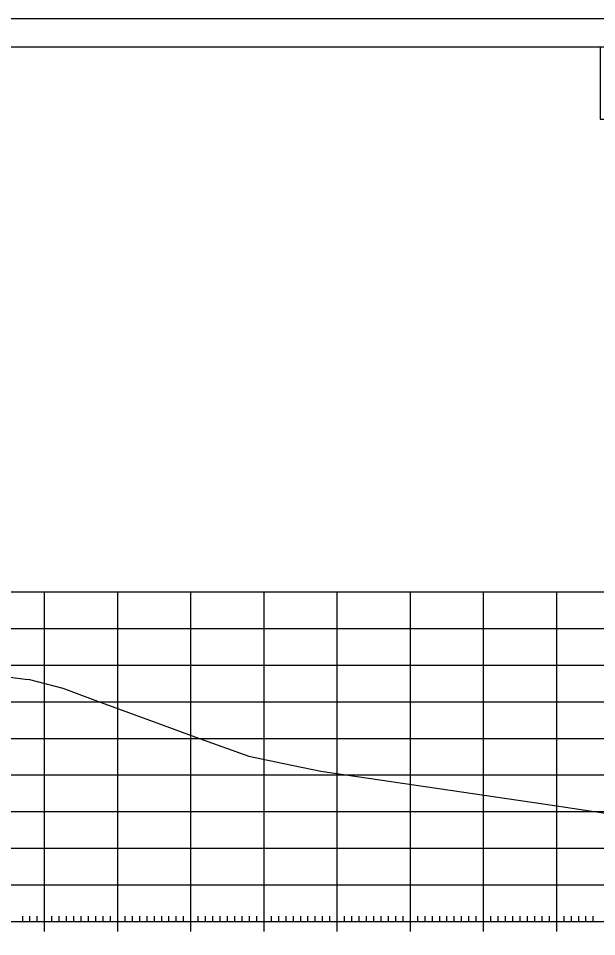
# Model space of a CAD drawing. Extents: x 1322838 to 1324533, y 339903 to 351025.
# Drawn here: x 1323700.1 to 1323779.2, y 350686.5 to 350811.9 of the extents above; entities that cross this region are included whole.
import ezdxf

# ---------------------------------------------------------------- set-up
doc = ezdxf.new("R2010")
doc.units = 0
for name, color, linetype in [('R_Axis', 7, 'Continuous'), ('R_Exist Surface', 7, 'Continuous'), ('R_Grid', 7, 'Continuous'), ('R_No Plot', 7, 'Continuous')]:
    doc.layers.add(name, color=color, linetype=linetype)

msp = doc.modelspace()

# ---------------------------------------------------------------- linework, layer by layer
at = {"layer": 'R_Axis'}
for p, q in [((1323703.72, 350687.18), (1323703.72, 350689.98)), ((1323713.72, 350687.18), (1323713.72, 350689.98)), ((1323723.72, 350687.18), (1323723.72, 350689.98)), ((1323733.72, 350687.18), (1323733.72, 350689.98)), ((1323743.72, 350687.18), (1323743.72, 350689.98)), ((1323753.72, 350687.18), (1323753.72, 350689.98)), ((1323763.72, 350687.18), (1323763.72, 350689.98)), ((1323773.72, 350687.18), (1323773.72, 350689.98)), ((1323563.72, 350688.58), (1323843.72, 350688.58)), ((1323700.72, 350688.58), (1323700.72, 350689.28)), ((1323701.72, 350688.58), (1323701.72, 350689.28)), ((1323702.72, 350688.58), (1323702.72, 350689.28)), ((1323704.72, 350688.58), (1323704.72, 350689.28)), ((1323705.72, 350688.58), (1323705.72, 350689.28)), ((1323706.72, 350688.58), (1323706.72, 350689.28)), ((1323707.72, 350688.58), (1323707.72, 350689.28)), ((1323708.72, 350688.58), (1323708.72, 350689.28)), ((1323709.72, 350688.58), (1323709.72, 350689.28)), ((1323710.72, 350688.58), (1323710.72, 350689.28)), ((1323711.72, 350688.58), (1323711.72, 350689.28)), ((1323712.72, 350688.58), (1323712.72, 350689.28)), ((1323714.72, 350688.58), (1323714.72, 350689.28)), ((1323715.72, 350688.58), (1323715.72, 350689.28)), ((1323716.72, 350688.58), (1323716.72, 350689.28)), ((1323717.72, 350688.58), (1323717.72, 350689.28)), ((1323718.72, 350688.58), (1323718.72, 350689.28)), ((1323719.72, 350688.58), (1323719.72, 350689.28)), ((1323720.72, 350688.58), (1323720.72, 350689.28)), ((1323721.72, 350688.58), (1323721.72, 350689.28)), ((1323722.72, 350688.58), (1323722.72, 350689.28)), ((1323724.72, 350688.58), (1323724.72, 350689.28)), ((1323725.72, 350688.58), (1323725.72, 350689.28)), ((1323726.72, 350688.58), (1323726.72, 350689.28)), ((1323727.72, 350688.58), (1323727.72, 350689.28)), ((1323728.72, 350688.58), (1323728.72, 350689.28)), ((1323729.72, 350688.58), (1323729.72, 350689.28)), ((1323730.72, 350688.58), (1323730.72, 350689.28)), ((1323731.72, 350688.58), (1323731.72, 350689.28)), ((1323732.72, 350688.58), (1323732.72, 350689.28)), ((1323734.72, 350688.58), (1323734.72, 350689.28)), ((1323735.72, 350688.58), (1323735.72, 350689.28)), ((1323736.72, 350688.58), (1323736.72, 350689.28)), ((1323737.72, 350688.58), (1323737.72, 350689.28)), ((1323738.72, 350688.58), (1323738.72, 350689.28)), ((1323739.72, 350688.58), (1323739.72, 350689.28)), ((1323740.72, 350688.58), (1323740.72, 350689.28)), ((1323741.72, 350688.58), (1323741.72, 350689.28)), ((1323742.72, 350688.58), (1323742.72, 350689.28)), ((1323744.72, 350688.58), (1323744.72, 350689.28)), ((1323745.72, 350688.58), (1323745.72, 350689.28)), ((1323746.72, 350688.58), (1323746.72, 350689.28)), ((1323747.72, 350688.58), (1323747.72, 350689.28)), ((1323748.72, 350688.58), (1323748.72, 350689.28)), ((1323749.72, 350688.58), (1323749.72, 350689.28)), ((1323750.72, 350688.58), (1323750.72, 350689.28)), ((1323751.72, 350688.58), (1323751.72, 350689.28)), ((1323752.72, 350688.58), (1323752.72, 350689.28)), ((1323754.72, 350688.58), (1323754.72, 350689.28)), ((1323755.72, 350688.58), (1323755.72, 350689.28)), ((1323756.72, 350688.58), (1323756.72, 350689.28)), ((1323757.72, 350688.58), (1323757.72, 350689.28)), ((1323758.72, 350688.58), (1323758.72, 350689.28)), ((1323759.72, 350688.58), (1323759.72, 350689.28)), ((1323760.72, 350688.58), (1323760.72, 350689.28)), ((1323761.72, 350688.58), (1323761.72, 350689.28)), ((1323762.72, 350688.58), (1323762.72, 350689.28)), ((1323764.72, 350688.58), (1323764.72, 350689.28)), ((1323765.72, 350688.58), (1323765.72, 350689.28)), ((1323766.72, 350688.58), (1323766.72, 350689.28)), ((1323767.72, 350688.58), (1323767.72, 350689.28)), ((1323768.72, 350688.58), (1323768.72, 350689.28)), ((1323769.72, 350688.58), (1323769.72, 350689.28)), ((1323770.72, 350688.58), (1323770.72, 350689.28)), ((1323771.72, 350688.58), (1323771.72, 350689.28)), ((1323772.72, 350688.58), (1323772.72, 350689.28)), ((1323774.72, 350688.58), (1323774.72, 350689.28)), ((1323775.72, 350688.58), (1323775.72, 350689.28)), ((1323776.72, 350688.58), (1323776.72, 350689.28)), ((1323777.72, 350688.58), (1323777.72, 350689.28)), ((1323778.72, 350688.58), (1323778.72, 350689.28))]:
    msp.add_line(p, q, dxfattribs=at)
at = {"layer": 'R_Exist Surface'}
msp.add_lwpolyline([(1323698.7, 350721.97), (1323701.08, 350721.67), (1323701.65, 350721.6), (1323702.68, 350721.33), (1323706.19, 350720.43), (1323710.95, 350718.68), (1323719.04, 350715.72), (1323724.26, 350713.81), (1323731.65, 350711.15), (1323736.43, 350710.14), (1323741.47, 350709.09), (1323773.43, 350704.39), (1323817.21, 350697.82), (1323843.72, 350694.91)], dxfattribs=at)
at = {"layer": 'R_Grid'}
for p, q in [((1323563.72, 350733.58), (1323843.72, 350733.58)), ((1323703.72, 350688.58), (1323703.72, 350733.58)), ((1323713.72, 350688.58), (1323713.72, 350733.58)), ((1323723.72, 350688.58), (1323723.72, 350733.58)), ((1323733.72, 350688.58), (1323733.72, 350733.58)), ((1323743.72, 350688.58), (1323743.72, 350733.58)), ((1323753.72, 350688.58), (1323753.72, 350733.58)), ((1323763.72, 350688.58), (1323763.72, 350733.58)), ((1323773.72, 350688.58), (1323773.72, 350733.58)), ((1323563.72, 350728.58), (1323843.72, 350728.58)), ((1323563.72, 350723.58), (1323843.72, 350723.58)), ((1323563.72, 350718.58), (1323843.72, 350718.58)), ((1323563.72, 350713.58), (1323843.72, 350713.58)), ((1323563.72, 350708.58), (1323843.72, 350708.58)), ((1323563.72, 350703.58), (1323843.72, 350703.58)), ((1323563.72, 350698.58), (1323843.72, 350698.58)), ((1323563.72, 350693.58), (1323843.72, 350693.58)), ((1323563.72, 350688.58), (1323843.72, 350688.58))]:
    msp.add_line(p, q, dxfattribs=at)
at = {"layer": 'R_No Plot'}
for p, q in [((1323533.31, 350811.94), (1323866.65, 350811.94)), ((1323545.72, 350808.04), (1323861.9, 350808.04))]:
    msp.add_line(p, q, dxfattribs=at)
for points in [[(1323533.31, 350811.94), (1323866.65, 350811.94), (1323866.65, 350598.6), (1323533.31, 350598.6)], [(1323779.64, 350808.04), (1323779.64, 350798.16), (1323815.37, 350798.16), (1323815.37, 350795.24), (1323838.57, 350795.24), (1323838.57, 350770.91), (1323861.9, 350770.91), (1323861.9, 350602.58), (1323545.72, 350602.58), (1323545.72, 350808.04)]]:
    msp.add_lwpolyline(points, close=True, dxfattribs=at)

doc.saveas('drawing.dxf')
